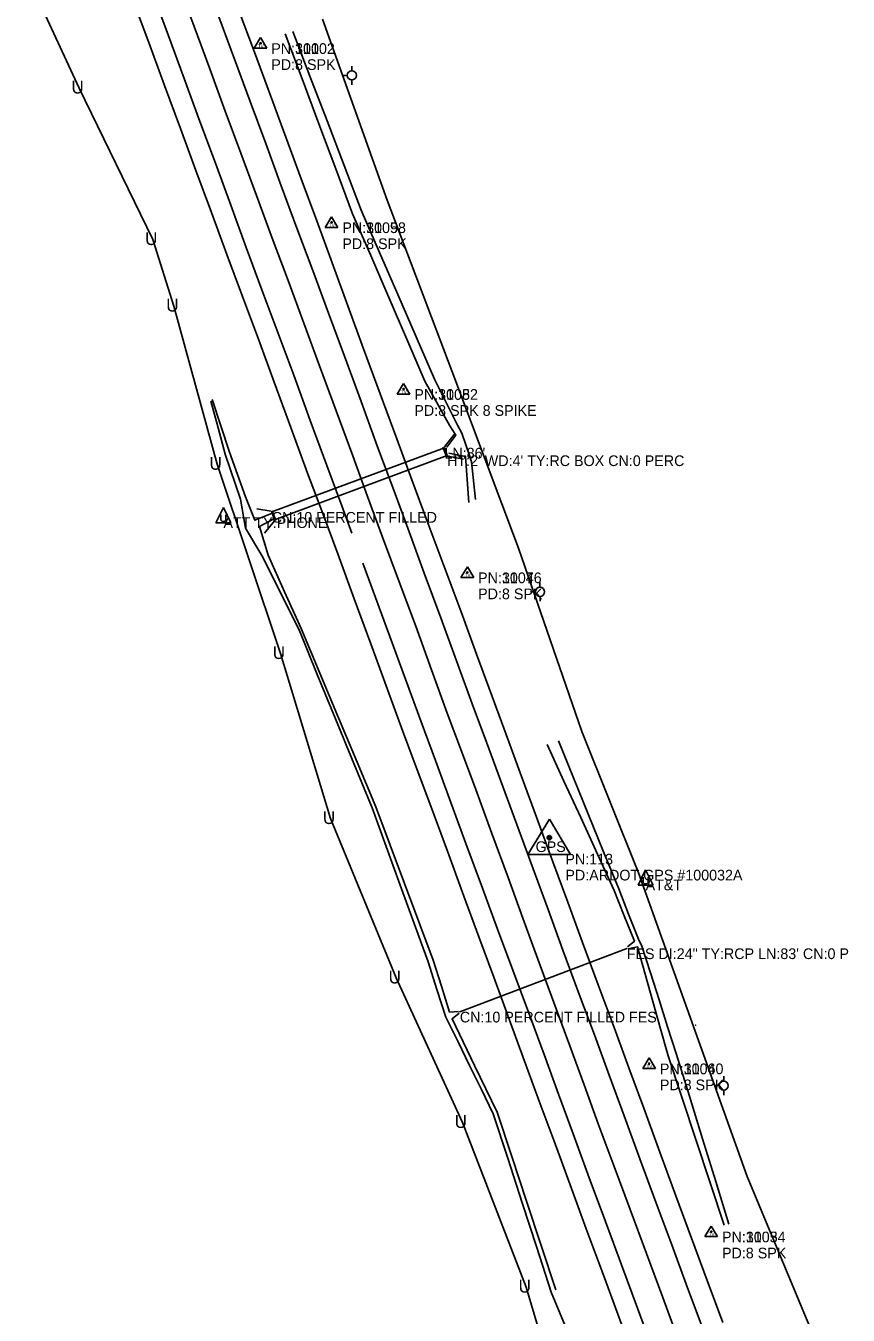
# Model space of a CAD drawing. Extents: x 954793 to 988390, y 1867850 to 1924428.
# Drawn here: x 987458 to 987843, y 1869214 to 1869817 of the extents above; entities that cross this region are included whole.
import ezdxf

# ---------------------------------------------------------------- set-up
doc = ezdxf.new("R2010")
doc.units = 0
for name, color, linetype in [('Default', 7, 'Continuous'), ('S_CROSS_DRAIN', 7, 'Continuous'), ('S_CROSS_DRAIN_ANNOT', 7, 'Continuous'), ('S_DITCHLINE', 7, 'Continuous'), ('S_DRG_PT_SYM', 7, 'Continuous'), ('S_EDGE_PAVEMENT', 7, 'Continuous'), ('S_FIBER_OPTIC_CABLE', 7, 'Continuous'), ('S_HEADWALL', 7, 'Continuous'), ('S_PAVEMENT_CROWN', 7, 'Continuous'), ('S_PRIMARY_CTL', 7, 'Continuous'), ('S_PRIMARY_CTL_ANNOT', 7, 'Continuous'), ('S_SECONDARY_CTL', 7, 'Continuous'), ('S_SECONDARY_CTL_ANNOT', 7, 'Continuous'), ('S_SHOULDER', 7, 'Continuous'), ('S_UNDERGROUND_CABLE', 7, 'Continuous'), ('S_UTILITY_POLE', 7, 'Continuous'), ('S_UTILITY_POLE_ANNOT', 7, 'Continuous'), ('S_UTL_PT_SYM', 7, 'Continuous')]:
    doc.layers.add(name, color=color, linetype=linetype)

msp = doc.modelspace()

# ---------------------------------------------------------------- linework, layer by layer
at = {"layer": 'S_CROSS_DRAIN'}
for p, q in [((987654.02, 1869619.58), (987573.23, 1869589.55)), ((987655.27, 1869616.05), (987654.02, 1869619.58)), ((987574.54, 1869585.87), (987655.27, 1869616.05)), ((987573.23, 1869589.55), (987574.54, 1869585.87)), ((987739.32, 1869385.33), (987661.23, 1869355.68))]:
    msp.add_line(p, q, dxfattribs=at)
at = {"layer": 'S_DITCHLINE'}
for points in [[(987655.2, 1869619.86), (987659.28, 1869625.5), (987656.61, 1869629.87), (987644.78, 1869650.84), (987636.36, 1869670.42), (987627.93, 1869689.99), (987619.51, 1869709.56), (987611.08, 1869729.13), (987603.18, 1869750.19), (987595.29, 1869771.25), (987587.39, 1869792.3), (987579.49, 1869813.36)], [(987668.58, 1869595.43), (987666.76, 1869613.06), (987665.7, 1869615.96), (987662.15, 1869626.48), (987660.2, 1869630.2), (987649.35, 1869651.73), (987640.8, 1869671.5), (987632.24, 1869691.27), (987623.69, 1869711.03), (987615.13, 1869730.8), (987607.13, 1869751.69), (987599.13, 1869772.59), (987591.12, 1869793.49), (987583.12, 1869814.38)], [(987711.33, 1869206.87), (987703.98, 1869224.51), (987697.21, 1869245.37), (987690.44, 1869266.24), (987683.67, 1869287.11), (987676.89, 1869307.98), (987671.35, 1869319.27), (987665.8, 1869330.56), (987660.25, 1869341.85), (987654.7, 1869353.14), (987650.53, 1869366.05), (987646.36, 1869378.96), (987639.83, 1869396.98), (987633.31, 1869414.99), (987626.78, 1869433.01), (987620.26, 1869451.03), (987611.69, 1869471.86), (987603.12, 1869492.69), (987594.55, 1869513.52), (987585.99, 1869534.35), (987577.53, 1869551.36), (987569.08, 1869568.37), (987561, 1869582.02), (987558.68, 1869595.53), (987551.5, 1869616.62), (987548.13, 1869628.98), (987544.75, 1869641.34)], [(987573.05, 1869588.82), (987565.25, 1869585.7), (987560.87, 1869596.59), (987553.52, 1869617.52), (987549.45, 1869629.82), (987545.39, 1869642.12)], [(987665.44, 1869594.02), (987663.95, 1869615.54), (987656.02, 1869617.04)], [(987660.58, 1869355.83), (987656.41, 1869355.52), (987652.61, 1869367.65), (987648.81, 1869379.78), (987642.08, 1869397.72), (987635.34, 1869415.67), (987628.61, 1869433.62), (987621.88, 1869451.57), (987613.14, 1869472.42), (987604.39, 1869493.26), (987595.65, 1869514.11), (987586.91, 1869534.96), (987579.25, 1869552.18), (987571.6, 1869569.4), (987567.55, 1869582.75), (987574.2, 1869586.36)], [(987739.7, 1869386.03), (987742.89, 1869388.65), (987738.19, 1869400.52), (987733.5, 1869412.4), (987725.64, 1869429.47), (987717.78, 1869446.53), (987709.93, 1869463.6), (987702.07, 1869480.67)], [(987787.11, 1869256.2), (987780.94, 1869276.18), (987774.77, 1869296.16), (987768.61, 1869316.15), (987762.44, 1869336.13), (987758.43, 1869348.69), (987754.42, 1869361.25), (987750.42, 1869373.82), (987746.41, 1869386.38), (987744.75, 1869389.59), (987740.16, 1869401.41), (987735.57, 1869413.22), (987728.52, 1869430.53), (987721.46, 1869447.83), (987714.4, 1869465.13), (987707.35, 1869482.44)], [(987784.96, 1869255.74), (987778.4, 1869275.55), (987771.85, 1869295.36), (987765.29, 1869315.17), (987758.73, 1869334.98), (987755.14, 1869347.73), (987751.56, 1869360.49), (987747.98, 1869373.24), (987744.39, 1869386), (987740, 1869385.05)], [(987706.13, 1869225.57), (987699.27, 1869246.34), (987692.4, 1869267.11), (987685.53, 1869287.88), (987678.67, 1869308.64), (987668.13, 1869330.52), (987657.6, 1869352.39), (987660.92, 1869354.94)]]:
    msp.add_lwpolyline(points, dxfattribs=at)
at = {"layer": 'S_DRG_PT_SYM'}
for points in [[(987654.02, 1869619.58), (987654.02, 1869619.63), (987654.02, 1869619.58), (987653.97, 1869619.58), (987654.02, 1869619.58), (987654.02, 1869619.53), (987654.02, 1869619.58), (987654.07, 1869619.58)], [(987655.27, 1869616.05), (987655.27, 1869616.1), (987655.27, 1869616.05), (987655.22, 1869616.05), (987655.27, 1869616.05), (987655.27, 1869616), (987655.27, 1869616.05), (987655.32, 1869616.05)], [(987573.23, 1869589.55), (987573.23, 1869589.6), (987573.23, 1869589.55), (987573.18, 1869589.55), (987573.23, 1869589.55), (987573.23, 1869589.5), (987573.23, 1869589.55), (987573.28, 1869589.55)], [(987574.54, 1869585.87), (987574.54, 1869585.92), (987574.54, 1869585.87), (987574.49, 1869585.87), (987574.54, 1869585.87), (987574.54, 1869585.82), (987574.54, 1869585.87), (987574.59, 1869585.87)], [(987739.32, 1869385.33), (987739.32, 1869385.38), (987739.32, 1869385.33), (987739.27, 1869385.33), (987739.32, 1869385.33), (987739.32, 1869385.28), (987739.32, 1869385.33), (987739.37, 1869385.33)], [(987661.23, 1869355.68), (987661.23, 1869355.73), (987661.23, 1869355.68), (987661.18, 1869355.68), (987661.23, 1869355.68), (987661.23, 1869355.63), (987661.23, 1869355.68), (987661.28, 1869355.68)]]:
    msp.add_lwpolyline(points, dxfattribs=at)
at = {"layer": 'S_EDGE_PAVEMENT'}
for points in [[(987610.71, 1869579.66), (987605.98, 1869592.47), (987599.03, 1869611.24), (987591.25, 1869632.39), (987583.48, 1869653.54), (987576.05, 1869673.53), (987568.63, 1869693.51), (987561.33, 1869713.35), (987554.04, 1869733.18), (987546.84, 1869752.76), (987539.65, 1869772.33), (987532.25, 1869792.38), (987524.86, 1869812.43), (987517.06, 1869833.62)], [(987775.07, 1869206.93), (987767.8, 1869226.43), (987760.37, 1869246.53), (987752.93, 1869266.63), (987745.52, 1869286.83), (987738.1, 1869307.02), (987731.13, 1869325.93), (987724.16, 1869344.84), (987716.82, 1869364.71), (987709.48, 1869384.57), (987702.5, 1869403.58), (987695.53, 1869422.59), (987687.93, 1869443.3), (987680.33, 1869464.01), (987673.67, 1869481.89), (987667.02, 1869499.77), (987659.66, 1869519.89), (987652.3, 1869540.02), (987644.56, 1869561), (987636.82, 1869581.99), (987629.8, 1869601.05), (987622.78, 1869620.11), (987614.99, 1869641.27), (987607.19, 1869662.43), (987599.79, 1869682.53), (987592.38, 1869702.62), (987585.03, 1869722.41), (987577.68, 1869742.2), (987570.42, 1869761.92), (987563.16, 1869781.65), (987555.84, 1869801.47), (987548.52, 1869821.29)], [(987751.22, 1869198.45), (987744.34, 1869216.97), (987736.86, 1869237.28), (987729.38, 1869257.58), (987721.81, 1869278.03), (987714.24, 1869298.49), (987707.44, 1869317.07), (987700.64, 1869335.66), (987693.31, 1869355.43), (987685.98, 1869375.19), (987678.9, 1869394.35), (987671.82, 1869413.5), (987664.1, 1869434.38), (987656.39, 1869455.25), (987649.78, 1869473.29), (987643.16, 1869491.32), (987635.8, 1869511.32), (987628.43, 1869531.31), (987620.68, 1869552.5), (987615.88, 1869565.61)]]:
    msp.add_lwpolyline(points, dxfattribs=at)
at = {"layer": 'S_FIBER_OPTIC_CABLE'}
for p, q in [((987627.26, 1869735.5), (987596.93, 1869820.22)), ((987657.56, 1869655.61), (987627.26, 1869735.5)), ((987688.65, 1869572.64), (987657.56, 1869655.61)), ((987718.28, 1869486.81), (987688.65, 1869572.64)), ((987744.83, 1869420.74), (987718.28, 1869486.81)), ((987795.61, 1869278.55), (987744.83, 1869420.74)), ((987831.33, 1869193.21), (987795.61, 1869278.55))]:
    msp.add_line(p, q, dxfattribs=at)
at = {"layer": 'S_HEADWALL'}
for points in [[(987654.01, 1869620.02), (987658.53, 1869625.75)], [(987655.07, 1869615.28), (987653.33, 1869619.86)], [(987655.61, 1869615.68), (987662.91, 1869614.21)], [(987572.92, 1869589.87), (987566.18, 1869590.96)], [(987575.17, 1869585.59), (987573.49, 1869590.1)], [(987574.57, 1869585.48), (987569.87, 1869579.6)]]:
    msp.add_lwpolyline(points, dxfattribs=at)
at = {"layer": 'S_PAVEMENT_CROWN'}
msp.add_lwpolyline([(987763.29, 1869202.83), (987756.15, 1869221.91), (987748.53, 1869242.54), (987740.92, 1869263.16), (987733.44, 1869283.21), (987725.96, 1869303.27), (987719.34, 1869321.53), (987712.72, 1869339.8), (987705.21, 1869360.03), (987697.7, 1869380.27), (987690.75, 1869399.41), (987683.79, 1869418.56), (987676.24, 1869439.11), (987668.68, 1869459.66), (987662, 1869477.55), (987655.32, 1869495.43), (987647.99, 1869515.76), (987640.67, 1869536.1), (987632.84, 1869556.91), (987625.02, 1869577.72), (987618.05, 1869596.75), (987611.09, 1869615.78), (987603.3, 1869636.88), (987595.51, 1869657.98), (987588.2, 1869677.9), (987580.88, 1869697.81), (987573.45, 1869717.75), (987566.02, 1869737.7), (987558.73, 1869757.45), (987551.45, 1869777.2), (987544.18, 1869796.95), (987536.92, 1869816.7), (987529, 1869838.11)], dxfattribs=at)
at = {"layer": 'S_PRIMARY_CTL'}
for p, q in [((987703.11, 1869445.82), (987693.08, 1869429.31)), ((987703.11, 1869445.82), (987712.94, 1869429.31)), ((987693.08, 1869429.31), (987712.94, 1869429.31))]:
    msp.add_line(p, q, dxfattribs=at)
for radius in [1.04, 0.609, 0.344]:
    msp.add_circle((987703.11, 1869437.12), radius, dxfattribs=at)
at = {"layer": 'S_SECONDARY_CTL'}
for p, q in [((987568, 1869811.53), (987564.99, 1869806.57)), ((987568, 1869811.53), (987570.95, 1869806.57)), ((987564.99, 1869806.57), (987570.95, 1869806.57)), ((987601.25, 1869727.7), (987598.24, 1869722.74)), ((987601.25, 1869727.7), (987604.19, 1869722.74)), ((987598.24, 1869722.74), (987604.19, 1869722.74)), ((987634.94, 1869649.66), (987631.93, 1869644.71)), ((987634.94, 1869649.66), (987637.89, 1869644.71)), ((987631.93, 1869644.71), (987637.89, 1869644.71)), ((987664.78, 1869563.85), (987661.77, 1869558.89)), ((987664.78, 1869563.85), (987667.72, 1869558.89)), ((987661.77, 1869558.89), (987667.72, 1869558.89)), ((987749.82, 1869334.06), (987746.81, 1869329.1)), ((987749.82, 1869334.06), (987752.77, 1869329.1)), ((987746.81, 1869329.1), (987752.77, 1869329.1)), ((987778.89, 1869255.37), (987775.88, 1869250.42)), ((987778.89, 1869255.37), (987781.84, 1869250.42)), ((987775.88, 1869250.42), (987781.84, 1869250.42))]:
    msp.add_line(p, q, dxfattribs=at)
for centre, radius in [((987568, 1869808.92), 0.311), ((987568, 1869808.92), 0.183), ((987568, 1869808.92), 0.103), ((987601.25, 1869725.09), 0.311), ((987601.25, 1869725.09), 0.183), ((987601.25, 1869725.09), 0.103), ((987634.94, 1869647.05), 0.311), ((987634.94, 1869647.05), 0.183), ((987634.94, 1869647.05), 0.103), ((987664.78, 1869561.24), 0.311), ((987664.78, 1869561.24), 0.183), ((987664.78, 1869561.24), 0.103), ((987749.82, 1869331.45), 0.311), ((987749.82, 1869331.45), 0.183), ((987749.82, 1869331.45), 0.103), ((987778.89, 1869252.76), 0.311), ((987778.89, 1869252.76), 0.183), ((987778.89, 1869252.76), 0.103)]:
    msp.add_circle(centre, radius, dxfattribs=at)
at = {"layer": 'S_SHOULDER'}
for points in [[(987742.06, 1869195.42), (987735.17, 1869214.2), (987727.78, 1869234.18), (987720.4, 1869254.16), (987712.89, 1869274.63), (987705.39, 1869295.1), (987698.4, 1869313.79), (987691.42, 1869332.48), (987684.27, 1869352.19), (987677.12, 1869371.89), (987670.12, 1869390.8), (987663.13, 1869409.7), (987655.41, 1869430.78), (987647.7, 1869451.86), (987640.78, 1869470.21), (987633.87, 1869488.56), (987626.69, 1869508.18), (987619.51, 1869527.79), (987611.8, 1869548.86), (987604.1, 1869569.92), (987597.05, 1869588.83), (987590.01, 1869607.75), (987582.21, 1869629.04), (987574.41, 1869650.34), (987566.98, 1869670.39), (987559.54, 1869690.44), (987552.28, 1869710.11), (987545.02, 1869729.78), (987537.77, 1869749.38), (987530.53, 1869768.97), (987523.08, 1869789.09), (987515.64, 1869809.2), (987507.92, 1869830.21)], [(987784.24, 1869210.19), (987776.97, 1869229.91), (987769.66, 1869249.72), (987762.34, 1869269.53), (987754.8, 1869290), (987747.26, 1869310.48), (987740.34, 1869329.36), (987733.43, 1869348.25), (987726, 1869368.2), (987718.58, 1869388.15), (987711.69, 1869407.03), (987704.8, 1869425.9), (987697.15, 1869446.73), (987689.51, 1869467.56), (987682.94, 1869485.35), (987676.38, 1869503.14), (987669.1, 1869522.95), (987661.83, 1869542.77), (987653.86, 1869564.04), (987645.88, 1869585.31), (987638.83, 1869604.56), (987631.77, 1869623.8), (987623.96, 1869644.84), (987616.14, 1869665.88), (987608.79, 1869685.98), (987601.43, 1869706.09), (987594.24, 1869725.81), (987587.05, 1869745.53), (987579.87, 1869765.03), (987572.68, 1869784.53), (987565.08, 1869804.76), (987557.47, 1869824.98)]]:
    msp.add_lwpolyline(points, dxfattribs=at)
at = {"layer": 'S_UNDERGROUND_CABLE'}
for p, q in [((987483.13, 1869787.94), (987458.14, 1869842.05)), ((987517.59, 1869717.02), (987483.13, 1869787.94)), ((987527.48, 1869685.9), (987517.59, 1869717.02)), ((987547.7, 1869611.86), (987527.48, 1869685.9)), ((987577.3, 1869523.3), (987547.7, 1869611.86)), ((987550.64, 1869591.59), (987547.11, 1869584.5)), ((987549.44, 1869585.74), (987549.44, 1869588.18)), ((987550.64, 1869591.59), (987554.12, 1869584.5)), ((987551.8, 1869588.18), (987551.8, 1869585.74)), ((987547.11, 1869584.5), (987554.12, 1869584.5)), ((987550.06, 1869585.08), (987549.44, 1869585.74)), ((987551.26, 1869585.08), (987550.06, 1869585.08)), ((987551.8, 1869585.74), (987551.26, 1869585.08)), ((987600.75, 1869446.07), (987577.3, 1869523.3)), ((987631.51, 1869371.47), (987600.75, 1869446.07)), ((987748.14, 1869422.03), (987744.62, 1869414.94)), ((987746.94, 1869416.18), (987746.94, 1869418.62)), ((987748.14, 1869422.03), (987751.63, 1869414.94)), ((987749.31, 1869418.62), (987749.31, 1869416.18)), ((987744.62, 1869414.94), (987751.63, 1869414.94)), ((987747.56, 1869415.52), (987746.94, 1869416.18)), ((987748.76, 1869415.52), (987747.56, 1869415.52)), ((987749.31, 1869416.18), (987748.76, 1869415.52)), ((987662.41, 1869303.85), (987631.51, 1869371.47)), ((987692.34, 1869226.8), (987662.41, 1869303.85)), ((987705.8, 1869180.89), (987692.34, 1869226.8))]:
    msp.add_line(p, q, dxfattribs=at)
at = {"layer": 'S_UTILITY_POLE'}
for p, q in [((987610.69, 1869795.96), (987610.69, 1869798.21)), ((987608.6, 1869793.83), (987606.27, 1869793.83)), ((987610.77, 1869789.41), (987610.77, 1869791.73)), ((987698.7, 1869554.3), (987698.7, 1869556.55)), ((987696.61, 1869552.17), (987694.28, 1869552.17)), ((987698.78, 1869547.76), (987698.78, 1869550.08)), ((987782.63, 1869321.09), (987780.3, 1869321.09)), ((987784.72, 1869323.22), (987784.72, 1869325.47)), ((987784.8, 1869316.67), (987784.8, 1869319))]:
    msp.add_line(p, q, dxfattribs=at)
for centre in [(987610.69, 1869793.85), (987698.7, 1869552.19), (987784.72, 1869321.11)]:
    msp.add_circle(centre, 2.13, dxfattribs=at)
at = {"layer": 'S_UTL_PT_SYM'}
for points in [[(987627.26, 1869735.5), (987627.26, 1869735.55), (987627.26, 1869735.5), (987627.21, 1869735.5), (987627.26, 1869735.5), (987627.26, 1869735.45), (987627.26, 1869735.5), (987627.31, 1869735.5)], [(987657.56, 1869655.61), (987657.56, 1869655.66), (987657.56, 1869655.61), (987657.51, 1869655.61), (987657.56, 1869655.61), (987657.56, 1869655.56), (987657.56, 1869655.61), (987657.61, 1869655.61)], [(987688.65, 1869572.64), (987688.65, 1869572.69), (987688.65, 1869572.64), (987688.6, 1869572.64), (987688.65, 1869572.64), (987688.65, 1869572.59), (987688.65, 1869572.64), (987688.7, 1869572.64)], [(987718.28, 1869486.81), (987718.28, 1869486.86), (987718.28, 1869486.81), (987718.23, 1869486.81), (987718.28, 1869486.81), (987718.28, 1869486.76), (987718.28, 1869486.81), (987718.33, 1869486.81)], [(987744.83, 1869420.74), (987744.83, 1869420.79), (987744.83, 1869420.74), (987744.78, 1869420.74), (987744.83, 1869420.74), (987744.83, 1869420.69), (987744.83, 1869420.74), (987744.88, 1869420.74)], [(987771.55, 1869349.38), (987771.55, 1869349.43), (987771.55, 1869349.38), (987771.5, 1869349.38), (987771.55, 1869349.38), (987771.55, 1869349.33), (987771.55, 1869349.38), (987771.6, 1869349.38)], [(987795.61, 1869278.55), (987795.61, 1869278.6), (987795.61, 1869278.55), (987795.56, 1869278.55), (987795.61, 1869278.55), (987795.61, 1869278.5), (987795.61, 1869278.55), (987795.66, 1869278.55)]]:
    msp.add_lwpolyline(points, dxfattribs=at)

# ---------------------------------------------------------------- texts
at = {"layer": 'Default'}
for p in [(987479.5, 1869785.39), (987513.96, 1869714.47), (987523.85, 1869683.36), (987544.07, 1869609.31), (987573.67, 1869520.75), (987597.12, 1869443.52), (987627.88, 1869368.92), (987658.78, 1869301.3), (987688.71, 1869224.26)]:
    msp.add_text('U', height=6, rotation=360, dxfattribs=at).set_placement(p)
at = {"layer": 'S_CROSS_DRAIN_ANNOT'}
for s, p in [("LN:86'", (987654.02, 1869614.58)), ("HT:2' WD:4' TY:RC BOX CN:0 PERC", (987655.27, 1869611.05)), ('CN:10 PERCENT FILLED', (987573.23, 1869584.55)), ('FES DI:24" TY:RCP LN:83\' CN:0 P', (987739.32, 1869380.33)), ('CN:10 PERCENT FILLED FES', (987661.23, 1869350.68))]:
    msp.add_text(s, height=5, dxfattribs=at).set_placement(p)
at = {"layer": 'S_PRIMARY_CTL'}
msp.add_text('GPS', height=5, rotation=360, dxfattribs=at).set_placement((987696.67, 1869430.42))
at = {"layer": 'S_PRIMARY_CTL_ANNOT'}
for s, p in [('PN:113', (987710.61, 1869424.62)), ('PD:ARDOT GPS #100032A', (987710.61, 1869417.12))]:
    msp.add_text(s, height=5, dxfattribs=at).set_placement(p)
at = {"layer": 'S_SECONDARY_CTL'}
for p in [(987566.79, 1869806.91), (987600.04, 1869723.07), (987633.74, 1869645.04), (987663.57, 1869559.23), (987748.62, 1869329.44), (987777.69, 1869250.75)]:
    msp.add_text('TV', height=1.5, rotation=360, dxfattribs=at).set_placement(p)
at = {"layer": 'S_SECONDARY_CTL_ANNOT'}
for s, p in [('PN:1110', (987573, 1869803.92)), ('PN:30002', (987573, 1869803.92)), ('PD:8 SPK', (987573, 1869796.42)), ('PD:8 SPK', (987573, 1869796.42)), ('PN:1109', (987606.25, 1869720.09)), ('PN:30058', (987606.25, 1869720.09)), ('PD:8 SPK', (987606.25, 1869712.59)), ('PD:8 SPK', (987606.25, 1869712.59)), ('PN:1108', (987639.94, 1869642.05)), ('PN:30052', (987639.94, 1869642.05)), ('PD:8 SPK 8 SPIKE', (987639.94, 1869634.55)), ('PD:8 SPK 8 SPIKE', (987639.94, 1869634.55)), ('PN:1107', (987669.78, 1869556.24)), ('PN:30046', (987669.78, 1869556.24)), ('PD:8 SPK', (987669.78, 1869548.74)), ('PD:8 SPK', (987669.78, 1869548.74)), ('PN:1106', (987754.82, 1869326.45)), ('PN:30040', (987754.82, 1869326.45)), ('PD:8 SPK', (987754.82, 1869318.95)), ('PD:8 SPK', (987754.82, 1869318.95)), ('PN:1105', (987783.89, 1869247.76)), ('PN:30034', (987783.89, 1869247.76)), ('PD:8 SPK', (987783.89, 1869240.26)), ('PD:8 SPK', (987783.89, 1869240.26))]:
    msp.add_text(s, height=5, dxfattribs=at).set_placement(p)
at = {"layer": 'S_UTILITY_POLE_ANNOT'}
for s, p in [('ATT TY:PHONE', (987550.64, 1869582.06)), ('AT&T', (987748.14, 1869412.5))]:
    msp.add_text(s, height=5, dxfattribs=at).set_placement(p)

doc.saveas('drawing.dxf')
